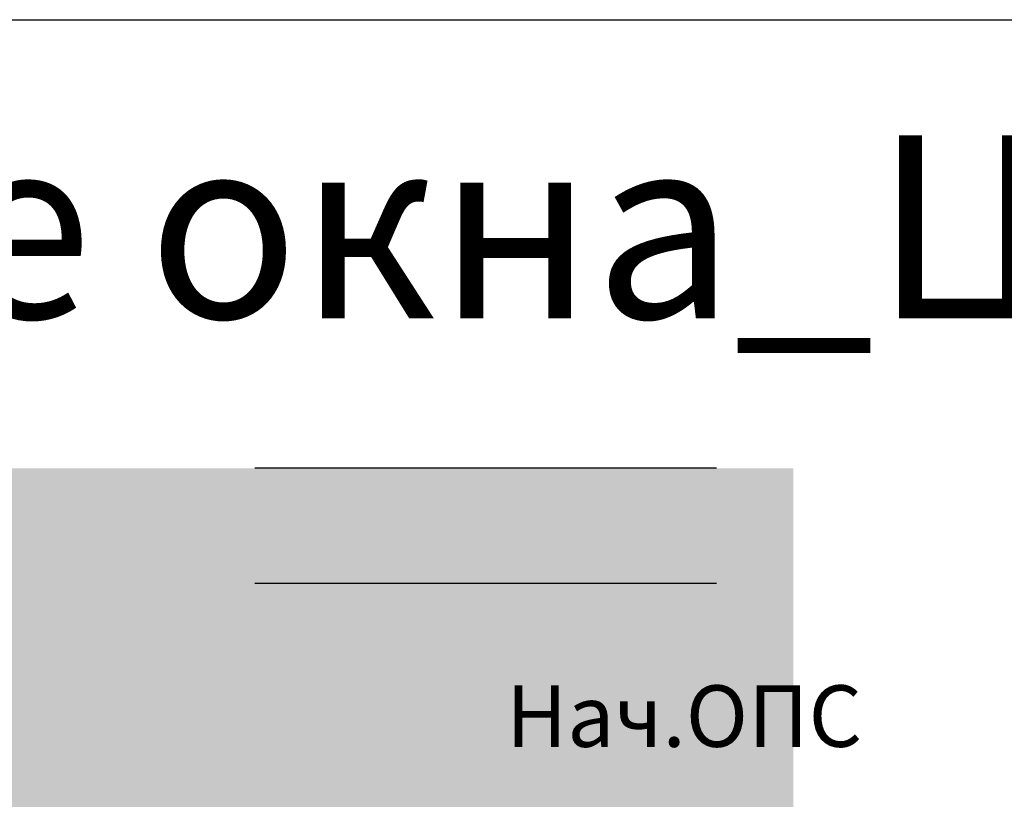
# Model space of a CAD drawing. Header units: millimetres. Extents: x -714384 to 30604203, y -92609 to 65084.
# Tile 642 of 656: x -36745 to -34184, y 52842 to 54868. Entities that reach past the tile are written whole.
import ezdxf

# ---------------------------------------------------------------- set-up
doc = ezdxf.new("R2010")
doc.units = ezdxf.units.MM
doc.layers.get('0').update_dxf_attribs({"lineweight": 0})
doc.layers.get('Defpoints').update_dxf_attribs({"color": 30})
doc.layers.add('17_АР_Текст', color=235, linetype='Continuous', lineweight=0)
doc.layers.add('21_АР_Штриховка', color=47, linetype='Continuous', lineweight=5)
doc.styles.add('_ТЕКСТОВЫЙ', font='arial.ttf', dxfattribs={"width": 0.8})

# ---------------------------------------------------------------- blocks, each defined once
blk = doc.blocks.new('*U1373')
at = {"layer": 'Defpoints', "color": 251}
for p, q in [((1200, 2700), (0, 2700)), ((1200, 2400), (0, 2400))]:
    blk.add_line(p, q, dxfattribs=at)

msp = doc.modelspace()

# ---------------------------------------------------------------- hatches: boundary and pattern name
at = {"layer": '21_АР_Штриховка', "lineweight": 0, "true_color": 0xa9ba9a}
h = msp.add_hatch(color=253, dxfattribs=at)
h.dxf.hatch_style = 1
h.paths.add_polyline_path([(-36633.2, 53702.7), (-38333.2, 53702.7), (-38333.2, 51002.7), (-36633.2, 51002.7)])
at = {"layer": '21_АР_Штриховка', "lineweight": 0}
h = msp.add_hatch(color=31, dxfattribs=at)
h.dxf.hatch_style = 1
h.paths.add_polyline_path([(-34733.2, 53702.7), (-36633.2, 53702.7), (-36633.2, 51002.7), (-34733.2, 51002.7)])

# ---------------------------------------------------------------- linework, layer by layer
at = {"layer": 'Defpoints'}
for points in [[(-60753.8, 54868.5), (-23314.2, 54868.5), (-23314.2, 1870.3), (-60753.8, 1870.3)], [(-42034, 54868.5), (-23314.2, 54868.5), (-23314.2, 40745.1), (-42034, 40745.1)]]:
    msp.add_lwpolyline(points, close=True, dxfattribs=at)

# ---------------------------------------------------------------- block references
msp.add_blockref('*U1373', (-36133.2, 51002.7))

# ---------------------------------------------------------------- texts
at = {"layer": '17_АР_Текст', "lineweight": 18, "insert": (-35480.1, 53138.4), "char_height": 160, "attachment_point": 1, "style": '_ТЕКСТОВЫЙ'}
msp.add_mtext_dynamic_manual_height_columns('{\\fArial|b1|i0|c204|p34;Нач.ОПС}', width=1496.999, gutter_width=175000, heights=[553.7], dxfattribs=at)
at = {"layer": 'Defpoints', "lineweight": 35, "insert": (-41563.4, 54567.6), "char_height": 600, "attachment_point": 1, "style": '_ТЕКСТОВЫЙ'}
msp.add_mtext_dynamic_manual_height_columns('{\\fArial|b1|i0|c204|p34;\\H0.79167x;\\C32;\\c2648525;Универсальные окна_ЦВПП}', width=9516.242, gutter_width=12.5, heights=[0], dxfattribs=at)

doc.saveas('drawing.dxf')
